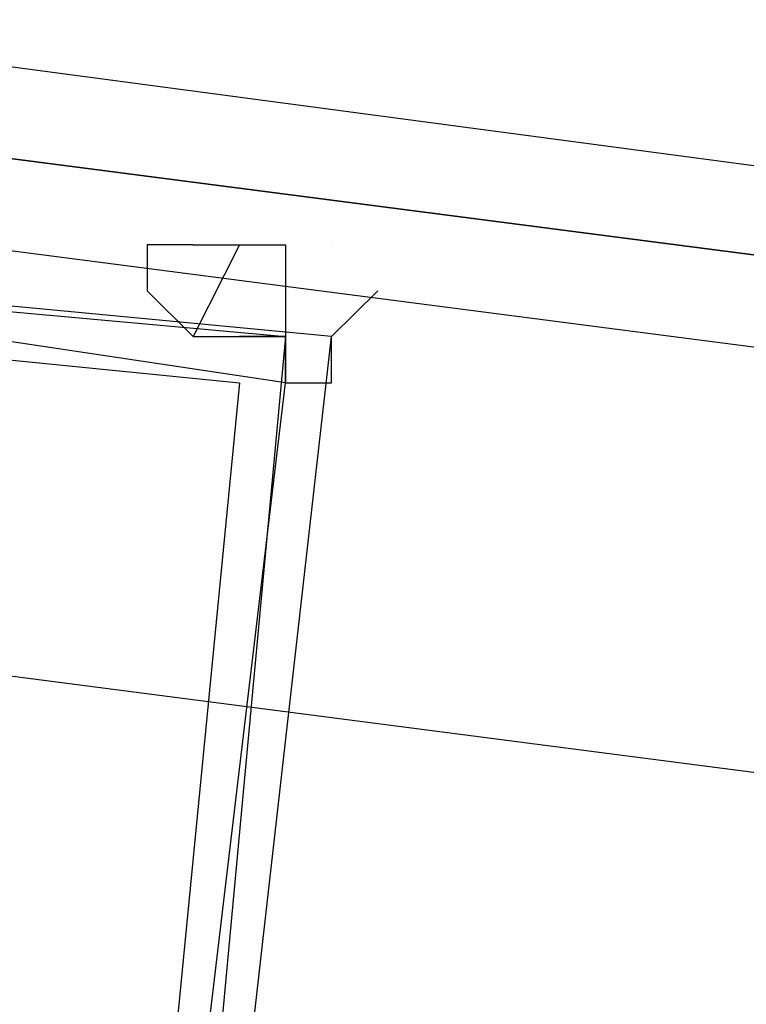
# Model space of a CAD drawing. Header units: feet. Extents: x -79 to 198, y -22 to 181.
# Tile 741 of 982: x 99.763 to 99.973, y 153.185 to 153.47. Entities that reach past the tile are written whole.
import ezdxf

# ---------------------------------------------------------------- set-up
doc = ezdxf.new("R2010")
doc.units = ezdxf.units.FT
doc.layers.add('A-AREA-UNIDAD', color=30, linetype='CONTINUOUS')
doc.layers.add('A-LINEA', color=7, linetype='CONTINUOUS')

msp = doc.modelspace()

# ---------------------------------------------------------------- linework, layer by layer
at = {"layer": 'A-AREA-UNIDAD'}
msp.add_lwpolyline([(122.848, 148.0889), (115.808, 150.2578), (115.2, 150.2578), (115.168, 150.4178), (111.328, 151.2178), (111.28, 151.3778), (104, 152.7289), (99.072, 153.3689), (92.192, 153.9022), (87.92, 153.9733), (87.92, 152.7289), (87.2, 149.8133), (91.36, 148.8889), (91.52, 148.5333), (92.672, 148.4089), (92.72, 147.2889), (92.512, 146.4889), (94.848, 146.0622), (96.96, 145.4222), (97.088, 143.9822), (93.088, 127.1644), (96.32, 126.4178)], dxfattribs=at)
at = {"layer": 'A-LINEA'}
for p, q in [((99.84, 153.4044), (99.84, 153.4044)), ((99.84, 153.4044), (99.84, 153.4044)), ((99.8533, 153.4044), (99.8533, 153.4044)), ((99.8533, 153.4044), (99.8533, 153.4044)), ((99.84, 153.3911), (99.84, 153.3911)), ((99.84, 153.3911), (99.84, 153.3911)), ((99.8533, 153.3911), (99.8533, 153.3911)), ((99.8533, 153.3911), (99.8533, 153.3911)), ((99.8133, 153.3778), (99.8133, 153.3778)), ((99.8133, 153.3778), (99.8133, 153.3778)), ((99.8267, 153.3778), (99.8267, 153.3778)), ((99.8267, 153.3778), (99.8267, 153.3778))]:
    msp.add_line(p, q, dxfattribs=at)
for points in [[(99.7467, 153.4578), (103.6533, 152.9378), (103.6667, 152.9378), (103.6667, 152.9244), (103.6533, 152.9244), (99.7467, 153.4311), (99.7467, 153.4578)], [(99.7467, 153.4578), (103.6533, 152.9378), (103.6667, 152.9378), (103.6667, 152.9244), (103.6533, 152.9244), (99.7467, 153.4311), (99.7467, 153.4578)], [(99.7467, 153.4311), (103.6533, 152.9244), (103.6533, 152.9111), (103.6533, 152.8978), (99.7467, 153.4044), (99.7467, 153.4178), (99.7467, 153.4311)], [(99.7467, 153.4311), (103.6533, 152.9244), (103.6533, 152.9111), (103.6533, 152.8978), (99.7467, 153.4044), (99.7467, 153.4178), (99.7467, 153.4311)], [(99.4933, 152.8311), (99.7867, 152.7911), (99.8533, 153.3778), (99.5733, 153.4044), (99.4933, 152.8311)], [(99.7867, 152.8044), (99.4933, 152.8311), (99.5467, 153.4044), (99.84, 153.3778), (99.7867, 152.8044)], [(99.4933, 152.8311), (99.7867, 152.7911), (99.8533, 153.3778), (99.5733, 153.4044), (99.4933, 152.8311)], [(99.7867, 152.8044), (99.4933, 152.8311), (99.5467, 153.4044), (99.84, 153.3778), (99.7867, 152.8044)], [(99.5067, 152.8444), (99.7733, 152.8044), (99.84, 153.3644), (99.5733, 153.4044), (99.5067, 152.8444)], [(99.5067, 152.8444), (99.7733, 152.8044), (99.84, 153.3644), (99.5733, 153.4044), (99.5067, 152.8444)], [(99.8133, 153.4044), (99.8133, 153.4044), (99.8, 153.4044), (99.8, 153.4044), (99.8, 153.3911), (99.8, 153.3911), (99.8133, 153.3778), (99.8133, 153.3778), (99.8133, 153.3778), (99.8133, 153.3778), (99.8133, 153.3778), (99.8133, 153.3778)], [(99.8133, 153.4044), (99.8133, 153.4044), (99.8, 153.4044), (99.8, 153.4044), (99.8, 153.3911), (99.8, 153.3911), (99.8133, 153.3778), (99.8133, 153.3778), (99.8133, 153.3778), (99.8133, 153.3778), (99.8133, 153.3778), (99.8133, 153.3778)], [(99.8267, 153.4044), (99.8267, 153.4044), (99.8267, 153.4044), (99.8267, 153.4044), (99.8133, 153.3778), (99.8133, 153.3778), (99.84, 153.3778), (99.84, 153.3778), (99.84, 153.3778), (99.84, 153.3778), (99.84, 153.3644), (99.84, 153.3644), (99.84, 153.3644), (99.8533, 153.3644), (99.8533, 153.3644), (99.8533, 153.3644), (99.8533, 153.3778), (99.8533, 153.3778), (99.8533, 153.3778), (99.8533, 153.3778), (99.8667, 153.3911), (99.8667, 153.3911)], [(99.8133, 153.4044), (99.8267, 153.4044), (99.8267, 153.4044), (99.84, 153.4044), (99.84, 153.4044), (99.84, 153.4044), (99.84, 153.3778), (99.84, 153.3778), (99.8267, 153.3778), (99.8267, 153.3778), (99.8267, 153.3778), (99.8267, 153.3778), (99.8267, 153.3778), (99.8267, 153.3778), (99.8267, 153.3778)], [(99.8267, 153.4044), (99.8267, 153.4044), (99.8267, 153.4044), (99.8267, 153.4044), (99.8133, 153.3778), (99.8133, 153.3778), (99.84, 153.3778), (99.84, 153.3778), (99.84, 153.3778), (99.84, 153.3778), (99.84, 153.3644), (99.84, 153.3644), (99.84, 153.3644), (99.8533, 153.3644), (99.8533, 153.3644), (99.8533, 153.3644), (99.8533, 153.3778), (99.8533, 153.3778), (99.8533, 153.3778), (99.8533, 153.3778), (99.8667, 153.3911), (99.8667, 153.3911)], [(99.8133, 153.4044), (99.8267, 153.4044), (99.8267, 153.4044), (99.84, 153.4044), (99.84, 153.4044), (99.84, 153.4044), (99.84, 153.3778), (99.84, 153.3778), (99.8267, 153.3778), (99.8267, 153.3778), (99.8267, 153.3778), (99.8267, 153.3778), (99.8267, 153.3778), (99.8267, 153.3778), (99.8267, 153.3778)], [(99.7733, 152.8178), (99.5067, 152.8311), (99.56, 153.3911), (99.8267, 153.3644), (99.7733, 152.8178)], [(99.7733, 152.8178), (99.5067, 152.8311), (99.56, 153.3911), (99.8267, 153.3644), (99.7733, 152.8178)], [(99.8267, 153.3778), (99.8267, 153.3778), (99.8267, 153.3778)], [(99.8267, 153.3778), (99.8267, 153.3778), (99.8267, 153.3778)]]:
    msp.add_lwpolyline(points, dxfattribs=at)
msp.add_lwpolyline([(99.84, 153.3778), (99.84, 153.3778), (99.84, 153.3644), (99.84, 153.3644)], close=True, dxfattribs=at)
msp.add_lwpolyline([(99.84, 153.3778), (99.84, 153.3778), (99.84, 153.3644), (99.84, 153.3644)], close=True, dxfattribs=at)

doc.saveas('drawing.dxf')
